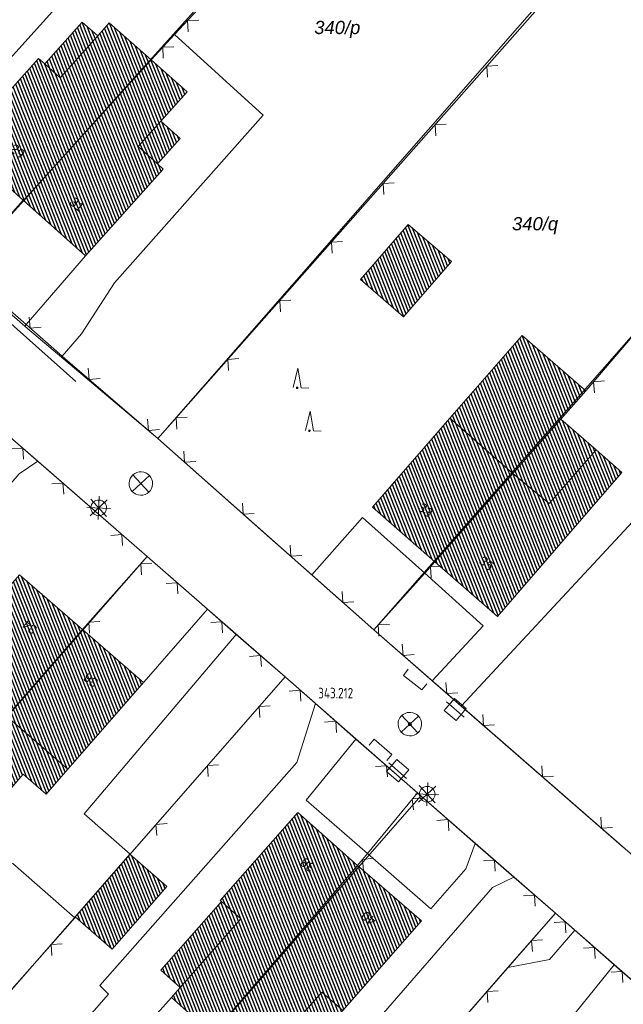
# Model space of a CAD drawing. Header units: metres. Extents: x 345144 to 348639, y 5629211 to 5635235.
# Tile 904 of 1056: x 347776 to 347814, y 5630736 to 5630799. Entities that reach past the tile are written whole.
import ezdxf
from ezdxf.enums import TextEntityAlignment as Align

# ---------------------------------------------------------------- set-up
doc = ezdxf.new("R2010")
doc.units = ezdxf.units.M
doc.header["$MEASUREMENT"] = 0
for name, color, linetype in [('028 Geländeform', 7, 'Continuous'), ('065-066 Ver_Entsorgung', 7, 'Continuous'), ('065-066 Ver_Entsorgung Ausg.', 7, 'Continuous'), ('081-083 Topographie', 7, 'Continuous'), ('AX Flurstück', 7, 'Continuous'), ('AX Gebäude', 7, 'Continuous'), ('Definitionslinie', 7, 'Continuous'), ('Präsentationsobjekt -Text (punktförmig)', 7, 'Continuous')]:
    doc.layers.add(name, color=color, linetype=linetype)
doc.styles.add('ARIAL', font='arial.ttf', dxfattribs={"height": 1})
doc.styles.add('ARIALIT', font='ariali.ttf', dxfattribs={"height": 1})
doc.styles.add('DIN-6776-IT', font='txt', dxfattribs={"height": 1})
pattern_1 = [(111.5294117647, (0, 0), (-0.186045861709, -0.07339575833), [])]

# ---------------------------------------------------------------- blocks, each defined once
blk = doc.blocks.new('alk_5742_nrw')
at = {"color": 134, "lineweight": 5, "true_color": 0x00b2b2, "flags": 128}
for points in [[(0, -1), (0, 1)], [(1, 0), (-1, 0)], [(0.707333, -0.707333), (-0.707333, 0.707333)], [(-0.707333, -0.707333), (0.707333, 0.707333)]]:
    blk.add_lwpolyline(points, dxfattribs=at)
at = {"color": 134, "lineweight": 5, "true_color": 0x00b2b2}
for start, end in [(0, 180), (180, 0)]:
    blk.add_arc((0, 0), 0.666667, start, end, dxfattribs=at)
blk = doc.blocks.new('alk_3504_nrw')
at = {"color": 134, "lineweight": 5, "true_color": 0x00b2b2, "flags": 128}
for points in [[(-0.729333, -0.684), (-0.707333, -0.707333), (0.707333, 0.707333)], [(-0.707333, 0.707333), (0.707333, -0.707333)]]:
    blk.add_lwpolyline(points, dxfattribs=at)
at = {"color": 134, "lineweight": 5, "true_color": 0x00b2b2}
for start, end in [(90, -90), (-90, 90)]:
    blk.add_arc((0, 0), 1, start, end, dxfattribs=at)
blk = doc.blocks.new('alk_043x_nrw')
h = blk.add_hatch(color=7)
edge = h.paths.add_edge_path(flags=0)
edge.add_arc((0, 0), 1, 180, 360, ccw=False)
edge.add_arc((0, 0), 1, 0, 180, ccw=False)
blk = doc.blocks.new('alk_7200_nrwx2')
at = {"true_color": 0x2e2e2e}
h = blk.add_hatch(color=250, dxfattribs=at)
edge = h.paths.add_edge_path(flags=0)
edge.add_arc((-0.020544, -0.388118), 0.055525, 180, 360, ccw=False)
edge.add_arc((-0.020544, -0.388118), 0.055525, 0, 180, ccw=False)
at = {"color": 250, "lineweight": 5, "true_color": 0x2e2e2e, "flags": 128}
blk.add_lwpolyline([(-0.298168, -0.388118), (-0.020544, 1), (0.257079, -0.388118), (0.812326, -0.388118)], dxfattribs=at)
blk.add_lwpolyline([(-0.298168, -0.388118), (-0.020544, 1), (0.257079, -0.388118), (0.812326, -0.388118)], dxfattribs=at)
at = {"color": 250, "lineweight": 5, "true_color": 0x2e2e2e}
for start, end in [(0, 180), (180, 0)]:
    blk.add_arc((-0.020544, -0.388118), 0.055525, start, end, dxfattribs=at)
blk = doc.blocks.new('3488_swc')
at = {"color": 7, "lineweight": 5, "flags": 128}
for points in [[(1, 0), (-1, 0)], [(0.666667, 0.666667), (-0.666667, 0.666667), (-0.666667, -0.666667), (0.666667, -0.666667), (0.666667, 0.666667)]]:
    blk.add_lwpolyline(points, dxfattribs=at)
blk = doc.blocks.new('swc_strasseneinlauf')
at = {"color": 7, "lineweight": 5, "flags": 128}
blk.add_lwpolyline([(-1, 0), (-1, -0.666667), (1, -0.666667), (1, 0)], dxfattribs=at)

msp = doc.modelspace()

# ---------------------------------------------------------------- hatches: boundary and pattern name
at = {"layer": 'AX Gebäude', "true_color": 0x4f4f4f}
h = msp.add_hatch(dxfattribs=at)
h.set_pattern_fill('_USER', color=251, scale=0.2, angle=111.52941176, style=0, pattern_type=0)
h.set_pattern_definition(pattern_1)
h.paths.add_polyline_path([(347776.82, 5630796.714), (347777.205, 5630796.369), (347778.187, 5630795.488), (347780.591, 5630798.166), (347781.328, 5630798.988), (347783.997, 5630796.631), (347775.859, 5630787.639), (347771.88, 5630791.21)], flags=0)
h = msp.add_hatch(dxfattribs=at)
h.set_pattern_fill('_USER', color=251, scale=0.2, angle=111.52941176, style=0, pattern_type=0)
h.set_pattern_definition(pattern_1)
h.paths.add_polyline_path([(347777.205, 5630796.369), (347779.609, 5630799.048), (347780.591, 5630798.166), (347778.187, 5630795.488)], flags=0)
h = msp.add_hatch(dxfattribs=at)
h.set_pattern_fill('_USER', color=251, scale=0.2, angle=111.52941176, style=0, pattern_type=0)
h.set_pattern_definition(pattern_1)
h.paths.add_polyline_path([(347775.859, 5630787.639), (347783.997, 5630796.631), (347786.307, 5630794.59), (347784.629, 5630792.716), (347783.174, 5630791.09), (347784.404, 5630789.989), (347784.784, 5630789.65), (347779.803, 5630784.099)], flags=0)
h = msp.add_hatch(dxfattribs=at)
h.set_pattern_fill('_USER', color=251, scale=0.2, angle=111.52941176, style=0, pattern_type=0)
h.set_pattern_definition(pattern_1)
h.paths.add_polyline_path([(347784.629, 5630792.716), (347785.859, 5630791.614), (347784.404, 5630789.989), (347783.174, 5630791.09)], flags=0)
h = msp.add_hatch(dxfattribs=at)
h.set_pattern_fill('_USER', color=251, scale=0.2, angle=111.52941176, style=0, pattern_type=0)
h.set_pattern_definition(pattern_1)
h.paths.add_polyline_path([(347797.372, 5630782.584), (347800.417, 5630786.111), (347803.183, 5630783.73), (347800.135, 5630780.199)], flags=0)
h = msp.add_hatch(dxfattribs=at)
h.set_pattern_fill('_USER', color=251, scale=0.2, angle=111.52941176, style=0, pattern_type=0)
h.set_pattern_definition(pattern_1)
h.paths.add_polyline_path([(347803.095, 5630773.724), (347807.709, 5630779.008), (347811.767, 5630775.477), (347810.177, 5630773.672), (347807.107, 5630770.188)], flags=0)
h = msp.add_hatch(dxfattribs=at)
h.set_pattern_fill('_USER', color=251, scale=0.2, angle=111.52941176, style=0, pattern_type=0)
h.set_pattern_definition(pattern_1)
h.paths.add_polyline_path([(347798.156, 5630768.027), (347803.095, 5630773.724), (347807.107, 5630770.188), (347802.133, 5630764.547)], flags=0)
h = msp.add_hatch(dxfattribs=at)
h.set_pattern_fill('_USER', color=251, scale=0.2, angle=111.52941176, style=0, pattern_type=0)
h.set_pattern_definition(pattern_1)
h.paths.add_polyline_path([(347807.107, 5630770.188), (347810.177, 5630773.672), (347812.435, 5630771.691), (347809.433, 5630768.27)], flags=0)
h = msp.add_hatch(dxfattribs=at)
h.set_pattern_fill('_USER', color=251, scale=0.2, angle=111.52941176, style=0, pattern_type=0)
h.set_pattern_definition(pattern_1)
h.paths.add_polyline_path([(347802.133, 5630764.547), (347807.107, 5630770.188), (347809.433, 5630768.27), (347812.435, 5630771.691), (347814.072, 5630770.256), (347806.121, 5630761.056)], flags=0)
h = msp.add_hatch(dxfattribs=at)
h.set_pattern_fill('_USER', color=251, scale=0.2, angle=111.52941176, style=0, pattern_type=0)
h.set_pattern_definition(pattern_1)
h.paths.add_polyline_path([(347779.628, 5630760.212), (347774.796, 5630754.657), (347772.238, 5630756.884), (347770.77, 5630758.161), (347775.602, 5630763.715)], flags=0)
h = msp.add_hatch(dxfattribs=at)
h.set_pattern_fill('_USER', color=251, scale=0.2, angle=111.52941176, style=0, pattern_type=0)
h.set_pattern_definition(pattern_1)
h.paths.add_polyline_path([(347774.796, 5630754.657), (347779.628, 5630760.212), (347783.513, 5630756.832), (347778.68, 5630751.278)], flags=0)
h = msp.add_hatch(dxfattribs=at)
h.set_pattern_fill('_USER', color=251, scale=0.2, angle=111.52941176, style=0, pattern_type=0)
h.set_pattern_definition(pattern_1)
h.paths.add_polyline_path([(347771.749, 5630751.155), (347774.796, 5630754.657), (347778.68, 5630751.278), (347777.295, 5630749.685), (347775.831, 5630750.958), (347774.17, 5630749.049)], flags=0)
h = msp.add_hatch(dxfattribs=at)
h.set_pattern_fill('_USER', color=251, scale=0.2, angle=111.52941176, style=0, pattern_type=0)
h.set_pattern_definition(pattern_1)
h.paths.add_polyline_path([(347788.424, 5630742.884), (347793.377, 5630748.52), (347797.188, 5630745.133), (347787.931, 5630734.37), (347785.298, 5630736.699), (347785.861, 5630737.336), (347789.737, 5630741.725), (347788.499, 5630742.818)], flags=0)
h = msp.add_hatch(dxfattribs=at)
h.set_pattern_fill('_USER', color=251, scale=0.2, angle=111.52941176, style=0, pattern_type=0)
h.set_pattern_definition(pattern_1)
h.paths.add_polyline_path([(347779.157, 5630741.847), (347782.655, 5630745.852), (347785.018, 5630743.788), (347781.52, 5630739.783)], flags=0)
h = msp.add_hatch(dxfattribs=at)
h.set_pattern_fill('_USER', color=251, scale=0.2, angle=111.52941176, style=0, pattern_type=0)
h.set_pattern_definition(pattern_1)
h.paths.add_polyline_path([(347796.245, 5630735.862), (347794.902, 5630737.042), (347791.066, 5630732.675), (347790.534, 5630732.069), (347787.931, 5630734.37), (347797.188, 5630745.133), (347801.273, 5630741.583)], flags=0)
h = msp.add_hatch(dxfattribs=at)
h.set_pattern_fill('_USER', color=251, scale=0.2, angle=111.52941176, style=0, pattern_type=0)
h.set_pattern_definition(pattern_1)
h.paths.add_polyline_path([(347785.861, 5630737.336), (347784.624, 5630738.429), (347788.499, 5630742.818), (347789.737, 5630741.725)], flags=0)
h = msp.add_hatch(dxfattribs=at)
h.set_pattern_fill('_USER', color=251, scale=0.2, angle=111.52941176, style=0, pattern_type=0)
h.set_pattern_definition(pattern_1)
h.paths.add_polyline_path([(347791.066, 5630732.675), (347794.902, 5630737.042), (347796.245, 5630735.862), (347792.409, 5630731.495)], flags=0)

# ---------------------------------------------------------------- linework, layer by layer
at = {"layer": '081-083 Topographie', "color": 7, "linetype": 'Continuous', "lineweight": 5, "flags": 128}
for points in [[(347783.997, 5630796.631), (347785.506, 5630798.246), (347785.506, 5630798.246), (347790.567, 5630803.697), (347790.567, 5630803.697), (347804.742, 5630819.246)], [(347784.44, 5630772.425), (347813.227, 5630805.039)], [(347766.853, 5630787.689), (347766.954, 5630787.802), (347766.954, 5630787.802), (347778.869, 5630801.053)], [(347785.506, 5630798.246), (347791.152, 5630793.104), (347791.152, 5630793.104), (347781.656, 5630782.381), (347781.656, 5630782.381), (347779.547, 5630779.107), (347779.547, 5630779.107), (347778.318, 5630777.698), (347778.318, 5630777.698), (347778.266, 5630777.638)], [(347811.792, 5630775.499), (347815.978, 5630780.413), (347815.978, 5630780.413), (347823.121, 5630788.556), (347823.121, 5630788.556), (347825.969, 5630783.816), (347825.969, 5630783.816), (347835.034, 5630768.729)], [(347757.904, 5630787.743), (347760.059, 5630785.819), (347760.059, 5630785.819), (347761.082, 5630784.905), (347761.082, 5630784.905), (347762.202, 5630783.905), (347762.202, 5630783.905), (347766.122, 5630780.404), (347766.122, 5630780.404), (347770.141, 5630776.786), (347770.141, 5630776.786), (347771.068, 5630775.952), (347771.068, 5630775.952), (347772.175, 5630774.955), (347772.175, 5630774.955), (347774.398, 5630773.037), (347774.398, 5630773.037), (347774.853, 5630772.645), (347774.853, 5630772.645), (347776.765, 5630770.974), (347776.765, 5630770.974), (347783.744, 5630764.878)], [(347775.939, 5630779.606), (347776.022, 5630779.703), (347776.022, 5630779.703), (347779.803, 5630784.099)], [(347803.816, 5630755.318), (347816.189, 5630768.624), (347816.189, 5630768.624), (347818.045, 5630775.078)], [(347784.44, 5630772.425), (347791.59, 5630766.082), (347791.59, 5630766.082), (347794.267, 5630763.706), (347794.267, 5630763.706), (347798.233, 5630760.187)], [(347772.328, 5630759.946), (347769.951, 5630762.053), (347769.951, 5630762.053), (347770.627, 5630762.78), (347770.627, 5630762.78), (347770.203, 5630763.961), (347770.203, 5630763.961), (347775.584, 5630770.16), (347775.584, 5630770.16), (347776.765, 5630770.974)], [(347794.267, 5630763.706), (347797.513, 5630767.382), (347797.513, 5630767.382), (347801.478, 5630763.813), (347801.478, 5630763.813), (347805.209, 5630760.455), (347805.209, 5630760.455), (347801.957, 5630756.94)], [(347779.618, 5630760.221), (347783.744, 5630764.878)], [(347783.744, 5630764.878), (347787.601, 5630761.512), (347787.601, 5630761.512), (347789.442, 5630759.906), (347789.442, 5630759.906), (347792.557, 5630757.185)], [(347798.233, 5630760.187), (347801.478, 5630763.813), (347801.478, 5630763.813), (347802.134, 5630764.547)], [(347783.548, 5630756.854), (347787.601, 5630761.512)], [(347798.233, 5630760.187), (347801.957, 5630756.94), (347801.957, 5630756.94), (347803.816, 5630755.318), (347803.816, 5630755.318), (347814.196, 5630746.266)], [(347789.442, 5630759.906), (347779.735, 5630748.426), (347779.735, 5630748.426), (347782.656, 5630745.859)], [(347782.655, 5630745.852), (347782.656, 5630745.859), (347782.656, 5630745.859), (347792.557, 5630757.185)], [(347792.557, 5630757.185), (347794.506, 5630755.477), (347794.506, 5630755.477), (347797.086, 5630753.215), (347797.086, 5630753.215), (347801.01, 5630749.774)], [(347794.506, 5630755.477), (347793.321, 5630751.721), (347793.321, 5630751.721), (347780.726, 5630737.465), (347780.726, 5630737.465), (347781.281, 5630736.91), (347781.281, 5630736.91), (347775.94, 5630730.818), (347775.94, 5630730.818), (347776.755, 5630730.114)], [(347797.086, 5630753.215), (347793.911, 5630749.302), (347793.911, 5630749.302), (347797.816, 5630745.895), (347797.816, 5630745.895), (347801.879, 5630742.351), (347801.879, 5630742.351), (347804.117, 5630744.926), (347804.117, 5630744.926), (347804.708, 5630746.543)], [(347797.188, 5630745.132), (347797.816, 5630745.895), (347797.816, 5630745.895), (347801.01, 5630749.774)], [(347801.01, 5630749.774), (347801.234, 5630749.578), (347801.234, 5630749.578), (347804.708, 5630746.543), (347804.708, 5630746.543), (347807.171, 5630744.393), (347807.171, 5630744.393), (347809.825, 5630742.074)], [(347772.189, 5630746.781), (347773.78, 5630745.478), (347773.78, 5630745.478), (347775.18, 5630745.257), (347775.18, 5630745.257), (347779.122, 5630741.777)], [(347790.837, 5630725.719), (347793.796, 5630728.995), (347793.796, 5630728.995), (347793.706, 5630729.752), (347793.706, 5630729.752), (347805.816, 5630743.717), (347805.816, 5630743.717), (347807.171, 5630744.393)], [(347766.29, 5630692.204), (347800.843, 5630731.785), (347800.843, 5630731.785), (347806.79, 5630738.598), (347806.79, 5630738.598), (347809.825, 5630742.074)], [(347809.825, 5630742.074), (347811.069, 5630740.988), (347811.069, 5630740.988), (347813.589, 5630738.789), (347813.589, 5630738.789), (347818.349, 5630734.633)], [(347749.664, 5630708.39), (347779.122, 5630741.777), (347779.122, 5630741.777), (347779.157, 5630741.847)], [(347806.79, 5630738.598), (347809.456, 5630739.111), (347809.456, 5630739.111), (347811.069, 5630740.988)], [(347810.149, 5630733.951), (347809.904, 5630734.22), (347809.904, 5630734.22), (347813.589, 5630738.789)], [(347781.454, 5630732.387), (347785.298, 5630736.698)]]:
    msp.add_lwpolyline(points, dxfattribs=at)
at = {"layer": 'AX Flurstück', "color": 8, "linetype": 'Continuous', "lineweight": 13, "true_color": 0x808080, "flags": 128}
for points in [[(347804.547, 5630819.57), (347771.838, 5630783.164), (347760.807, 5630793.178), (347796.967, 5630832.256), (347804.547, 5630819.57)], [(347771.838, 5630783.164), (347804.547, 5630819.57), (347813.12, 5630805.213), (347784.44, 5630772.425), (347776.11, 5630779.458), (347771.838, 5630783.164)], [(347784.44, 5630772.425), (347813.12, 5630805.213), (347823.121, 5630788.556), (347798.233, 5630760.187), (347784.44, 5630772.425)], [(347798.233, 5630760.187), (347823.121, 5630788.556), (347835.034, 5630768.729), (347814.768, 5630745.766), (347798.233, 5630760.187)], [(347771.838, 5630783.164), (347776.11, 5630779.458), (347784.44, 5630772.425), (347798.233, 5630760.187), (347814.768, 5630745.766), (347823.689, 5630737.989), (347836.557, 5630725.679)], [(347783.744, 5630764.878), (347741.554, 5630716.588), (347739.592, 5630718.529), (347735.33, 5630722.736), (347733.136, 5630724.906), (347774.853, 5630772.644), (347783.744, 5630764.878)], [(347818.349, 5630734.634), (347809.825, 5630742.075), (347801.234, 5630749.578), (347792.557, 5630757.185), (347783.744, 5630764.878), (347774.853, 5630772.644)], [(347792.557, 5630757.185), (347749.896, 5630708.364), (347749.627, 5630708.645), (347741.554, 5630716.588), (347783.744, 5630764.878), (347792.557, 5630757.185)], [(347801.234, 5630749.578), (347758.137, 5630700.246), (347749.896, 5630708.364), (347792.557, 5630757.185), (347801.234, 5630749.578)], [(347758.137, 5630700.246), (347801.234, 5630749.578), (347809.825, 5630742.075), (347766.289, 5630692.204), (347759.652, 5630698.751), (347758.137, 5630700.246)], [(347766.289, 5630692.204), (347809.825, 5630742.075), (347818.349, 5630734.634), (347774.486, 5630684.393), (347769.697, 5630688.84), (347766.289, 5630692.204)]]:
    msp.add_lwpolyline(points, dxfattribs=at)
at = {"layer": 'AX Gebäude', "color": 7, "linetype": 'Continuous', "lineweight": 5, "flags": 128}
for points in [[(347776.82, 5630796.714), (347777.205, 5630796.369), (347778.187, 5630795.488), (347780.591, 5630798.166), (347781.328, 5630798.988), (347783.997, 5630796.631), (347775.859, 5630787.639), (347771.88, 5630791.21), (347776.82, 5630796.714)], [(347777.205, 5630796.369), (347779.609, 5630799.048), (347780.591, 5630798.166), (347778.187, 5630795.488), (347777.205, 5630796.369)], [(347775.859, 5630787.639), (347783.997, 5630796.631), (347786.307, 5630794.59), (347784.629, 5630792.716), (347783.174, 5630791.09), (347784.404, 5630789.989), (347784.784, 5630789.65), (347779.803, 5630784.099), (347775.859, 5630787.639)], [(347784.629, 5630792.716), (347785.859, 5630791.614), (347784.404, 5630789.989), (347783.174, 5630791.09), (347784.629, 5630792.716)], [(347797.372, 5630782.584), (347800.417, 5630786.111), (347803.183, 5630783.73), (347800.135, 5630780.199), (347797.372, 5630782.584)], [(347803.095, 5630773.724), (347807.709, 5630779.008), (347811.767, 5630775.477), (347810.177, 5630773.672), (347807.107, 5630770.188), (347803.095, 5630773.724)], [(347798.156, 5630768.027), (347803.095, 5630773.724), (347807.107, 5630770.188), (347802.133, 5630764.547), (347798.156, 5630768.027)], [(347807.107, 5630770.188), (347810.177, 5630773.672), (347812.435, 5630771.691), (347809.433, 5630768.27), (347807.107, 5630770.188)], [(347802.133, 5630764.547), (347807.107, 5630770.188), (347809.433, 5630768.27), (347812.435, 5630771.691), (347814.072, 5630770.256), (347806.121, 5630761.056), (347802.133, 5630764.547)], [(347779.628, 5630760.212), (347774.796, 5630754.657), (347772.238, 5630756.884), (347770.77, 5630758.161), (347775.602, 5630763.715), (347779.628, 5630760.212)], [(347774.796, 5630754.657), (347779.628, 5630760.212), (347783.513, 5630756.832), (347778.68, 5630751.278), (347774.796, 5630754.657)], [(347771.749, 5630751.155), (347774.796, 5630754.657), (347778.68, 5630751.278), (347777.295, 5630749.685), (347775.831, 5630750.958), (347774.17, 5630749.049), (347771.749, 5630751.155)], [(347788.424, 5630742.884), (347793.377, 5630748.52), (347797.188, 5630745.133), (347787.931, 5630734.37), (347785.298, 5630736.699), (347785.861, 5630737.336), (347789.737, 5630741.725), (347788.499, 5630742.818), (347788.424, 5630742.884)], [(347779.157, 5630741.847), (347782.655, 5630745.852), (347785.018, 5630743.788), (347781.52, 5630739.783), (347779.157, 5630741.847)], [(347796.245, 5630735.862), (347794.902, 5630737.042), (347791.066, 5630732.675), (347790.534, 5630732.069), (347787.931, 5630734.37), (347797.188, 5630745.133), (347801.273, 5630741.583), (347796.245, 5630735.862)], [(347785.861, 5630737.336), (347784.624, 5630738.429), (347788.499, 5630742.818), (347789.737, 5630741.725), (347785.861, 5630737.336)], [(347791.066, 5630732.675), (347794.902, 5630737.042), (347796.245, 5630735.862), (347792.409, 5630731.495), (347791.066, 5630732.675)]]:
    msp.add_lwpolyline(points, dxfattribs=at)
at = {"layer": 'Definitionslinie', "color": 7, "linetype": 'Continuous', "lineweight": 5, "flags": 128}
for points in [[(347784.44, 5630772.425), (347813.227, 5630805.039)], [(347785.506, 5630798.246), (347790.567, 5630803.697)], [(347766.853, 5630787.689), (347766.954, 5630787.802), (347766.954, 5630787.802), (347778.869, 5630801.053)], [(347787.042, 5630799.166), (347786.335, 5630799.139), (347786.362, 5630798.433)], [(347787.042, 5630799.166), (347786.335, 5630799.139), (347786.362, 5630798.433)], [(347783.997, 5630796.631), (347785.506, 5630798.246)], [(347785.506, 5630798.246), (347791.152, 5630793.104)], [(347785.458, 5630797.462), (347784.752, 5630797.439), (347784.775, 5630796.732)], [(347785.458, 5630797.462), (347784.752, 5630797.439), (347784.775, 5630796.732)], [(347806.157, 5630796.273), (347805.451, 5630796.229), (347805.495, 5630795.524)], [(347806.157, 5630796.273), (347805.451, 5630796.229), (347805.495, 5630795.524)], [(347781.656, 5630782.381), (347791.152, 5630793.104)], [(347802.848, 5630792.525), (347802.142, 5630792.481), (347802.186, 5630791.775)], [(347802.848, 5630792.525), (347802.142, 5630792.481), (347802.186, 5630791.775)], [(347799.539, 5630788.776), (347798.834, 5630788.732), (347798.877, 5630788.026)], [(347799.539, 5630788.776), (347798.834, 5630788.732), (347798.877, 5630788.026)], [(347775.842, 5630787.654), (347771.934, 5630783.272), (347771.934, 5630783.272), (347771.838, 5630783.164)], [(347796.23, 5630785.027), (347795.525, 5630784.983), (347795.569, 5630784.278)], [(347796.23, 5630785.027), (347795.525, 5630784.983), (347795.569, 5630784.278)], [(347775.939, 5630779.606), (347776.022, 5630779.703), (347776.022, 5630779.703), (347779.803, 5630784.099)], [(347771.903, 5630783.299), (347771.934, 5630783.272), (347771.934, 5630783.272), (347776.022, 5630779.703), (347776.022, 5630779.703), (347778.318, 5630777.698), (347778.318, 5630777.698), (347778.659, 5630777.4), (347784.44, 5630772.425)], [(347779.547, 5630779.107), (347781.656, 5630782.381)], [(347792.922, 5630781.279), (347792.216, 5630781.235), (347792.26, 5630780.529)], [(347792.922, 5630781.279), (347792.216, 5630781.235), (347792.26, 5630780.529)], [(347811.792, 5630775.499), (347815.978, 5630780.413)], [(347776.223, 5630780.191), (347776.271, 5630779.486), (347776.976, 5630779.534)], [(347775.939, 5630779.606), (347776.11, 5630779.458)], [(347778.266, 5630777.638), (347778.318, 5630777.698), (347778.318, 5630777.698), (347779.547, 5630779.107)], [(347789.613, 5630777.53), (347788.907, 5630777.486), (347788.951, 5630776.78)], [(347789.613, 5630777.53), (347788.907, 5630777.486), (347788.951, 5630776.78)], [(347779.992, 5630776.912), (347780.045, 5630776.207), (347780.75, 5630776.26)], [(347812.969, 5630776.109), (347812.264, 5630776.053), (347812.32, 5630775.348)], [(347812.969, 5630776.109), (347812.264, 5630776.053), (347812.32, 5630775.348)], [(347783.782, 5630773.651), (347783.835, 5630772.945), (347784.54, 5630772.998)], [(347786.304, 5630773.781), (347785.598, 5630773.738), (347785.642, 5630773.032)], [(347786.304, 5630773.781), (347785.598, 5630773.738), (347785.642, 5630773.032)], [(347774.853, 5630772.645), (347776.765, 5630770.974)], [(347784.44, 5630772.425), (347791.59, 5630766.082)], [(347775.856, 5630771.104), (347775.809, 5630771.81), (347775.103, 5630771.762)], [(347775.856, 5630771.104), (347775.809, 5630771.81), (347775.103, 5630771.762)], [(347786.103, 5630771.618), (347786.145, 5630770.913), (347786.851, 5630770.955)], [(347786.103, 5630771.618), (347786.145, 5630770.913), (347786.851, 5630770.955)], [(347775.584, 5630770.16), (347776.765, 5630770.974)], [(347776.765, 5630770.974), (347783.744, 5630764.878)], [(347778.419, 5630768.865), (347778.372, 5630769.571), (347777.666, 5630769.523)], [(347778.419, 5630768.865), (347778.372, 5630769.571), (347777.666, 5630769.523)], [(347803.816, 5630755.318), (347816.189, 5630768.624)], [(347789.843, 5630768.3), (347789.885, 5630767.594), (347790.591, 5630767.637)], [(347789.843, 5630768.3), (347789.885, 5630767.594), (347790.591, 5630767.637)], [(347794.267, 5630763.706), (347797.513, 5630767.382)], [(347797.513, 5630767.382), (347801.478, 5630763.813), (347801.478, 5630763.813), (347805.209, 5630760.455)], [(347782.185, 5630765.576), (347782.137, 5630766.281), (347781.432, 5630766.234)], [(347782.185, 5630765.576), (347782.137, 5630766.281), (347781.432, 5630766.234)], [(347791.59, 5630766.082), (347794.267, 5630763.706)], [(347792.886, 5630765.6), (347792.929, 5630764.894), (347793.634, 5630764.936)], [(347792.886, 5630765.6), (347792.929, 5630764.894), (347793.634, 5630764.936)], [(347779.618, 5630760.221), (347783.744, 5630764.878)], [(347783.744, 5630764.878), (347787.601, 5630761.512)], [(347784.045, 5630764.463), (347783.339, 5630764.421), (347783.381, 5630763.715)], [(347784.045, 5630764.463), (347783.339, 5630764.421), (347783.381, 5630763.715)], [(347798.233, 5630760.187), (347801.478, 5630763.813), (347801.478, 5630763.813), (347802.134, 5630764.547)], [(347802.556, 5630764.269), (347801.85, 5630764.23), (347801.89, 5630763.524)], [(347802.557, 5630764.27), (347801.851, 5630764.23), (347801.89, 5630763.524)], [(347794.267, 5630763.706), (347798.233, 5630760.187)], [(347785.72, 5630762.49), (347785.673, 5630763.195), (347784.967, 5630763.147)], [(347785.72, 5630762.49), (347785.673, 5630763.195), (347784.967, 5630763.147)], [(347796.208, 5630762.652), (347796.25, 5630761.947), (347796.956, 5630761.989)], [(347796.208, 5630762.652), (347796.25, 5630761.947), (347796.956, 5630761.989)], [(347783.548, 5630756.854), (347787.601, 5630761.512)], [(347787.601, 5630761.512), (347789.442, 5630759.906)], [(347780.729, 5630760.721), (347780.023, 5630760.678), (347780.066, 5630759.972)], [(347780.729, 5630760.721), (347780.023, 5630760.678), (347780.066, 5630759.972)], [(347788.57, 5630760.004), (347788.522, 5630760.709), (347787.816, 5630760.661)], [(347788.57, 5630760.004), (347788.522, 5630760.709), (347787.816, 5630760.661)], [(347798.233, 5630760.187), (347801.957, 5630756.94)], [(347799.223, 5630760.543), (347798.517, 5630760.504), (347798.556, 5630759.798)], [(347799.223, 5630760.543), (347798.517, 5630760.504), (347798.556, 5630759.798)], [(347801.957, 5630756.94), (347805.209, 5630760.455)], [(347779.735, 5630748.426), (347789.442, 5630759.906)], [(347789.442, 5630759.906), (347792.557, 5630757.185)], [(347800.047, 5630759.269), (347800.095, 5630758.564), (347800.8, 5630758.612)], [(347800.047, 5630759.269), (347800.095, 5630758.564), (347800.8, 5630758.612)], [(347791.047, 5630757.84), (347791, 5630758.546), (347790.294, 5630758.498)], [(347791.047, 5630757.84), (347791, 5630758.546), (347790.294, 5630758.498)], [(347782.656, 5630745.859), (347792.557, 5630757.185)], [(347792.557, 5630757.185), (347794.506, 5630755.477)], [(347801.957, 5630756.94), (347803.816, 5630755.318)], [(347802.838, 5630756.834), (347802.887, 5630756.129), (347803.592, 5630756.177)], [(347802.838, 5630756.834), (347802.887, 5630756.129), (347803.592, 5630756.177)], [(347793.578, 5630755.625), (347793.532, 5630756.331), (347792.826, 5630756.284)], [(347793.578, 5630755.625), (347793.532, 5630756.331), (347792.826, 5630756.284)], [(347791.603, 5630755.334), (347790.897, 5630755.286), (347790.945, 5630754.581)], [(347791.603, 5630755.334), (347790.897, 5630755.286), (347790.945, 5630754.581)], [(347793.321, 5630751.721), (347794.506, 5630755.477)], [(347794.506, 5630755.477), (347797.086, 5630753.215)], [(347803.816, 5630755.318), (347814.196, 5630746.266)], [(347805.189, 5630754.784), (347805.238, 5630754.078), (347805.943, 5630754.127)], [(347805.189, 5630754.784), (347805.238, 5630754.078), (347805.943, 5630754.127)], [(347795.842, 5630753.64), (347795.796, 5630754.346), (347795.09, 5630754.3)], [(347795.842, 5630753.64), (347795.796, 5630754.346), (347795.09, 5630754.3)], [(347793.911, 5630749.302), (347797.086, 5630753.215)], [(347797.086, 5630753.215), (347801.01, 5630749.774)], [(347780.726, 5630737.465), (347793.321, 5630751.721)], [(347788.312, 5630751.569), (347787.607, 5630751.522), (347787.654, 5630750.816)], [(347788.312, 5630751.569), (347787.607, 5630751.522), (347787.654, 5630750.816)], [(347799.094, 5630750.789), (347799.048, 5630751.495), (347798.342, 5630751.448)], [(347799.094, 5630750.789), (347799.048, 5630751.495), (347798.342, 5630751.448)], [(347808.958, 5630751.497), (347809.006, 5630750.792), (347809.711, 5630750.84)], [(347808.958, 5630751.497), (347809.006, 5630750.792), (347809.711, 5630750.84)], [(347797.188, 5630745.132), (347797.816, 5630745.895), (347797.816, 5630745.895), (347801.01, 5630749.774)], [(347801.392, 5630749.451), (347800.688, 5630749.383), (347800.756, 5630748.679)], [(347801.392, 5630749.451), (347800.688, 5630749.383), (347800.756, 5630748.679)], [(347801.01, 5630749.774), (347801.234, 5630749.578)], [(347801.234, 5630749.578), (347804.708, 5630746.543)], [(347793.911, 5630749.302), (347797.816, 5630745.895), (347797.816, 5630745.895), (347801.879, 5630742.351)], [(347779.735, 5630748.426), (347782.656, 5630745.859)], [(347812.726, 5630748.211), (347812.774, 5630747.506), (347813.48, 5630747.554)], [(347812.726, 5630748.211), (347812.774, 5630747.506), (347813.48, 5630747.554)], [(347785.021, 5630747.805), (347784.316, 5630747.758), (347784.363, 5630747.052)], [(347785.021, 5630747.805), (347784.316, 5630747.758), (347784.363, 5630747.052)], [(347803.019, 5630747.355), (347802.971, 5630748.061), (347802.265, 5630748.013)], [(347803.019, 5630747.355), (347802.971, 5630748.061), (347802.265, 5630748.013)], [(347804.117, 5630744.926), (347804.708, 5630746.543)], [(347804.708, 5630746.543), (347807.171, 5630744.393)], [(347782.655, 5630745.852), (347782.656, 5630745.859)], [(347775.18, 5630745.257), (347779.122, 5630741.777)], [(347798.214, 5630745.591), (347797.51, 5630745.523), (347797.578, 5630744.819)], [(347798.214, 5630745.591), (347797.51, 5630745.523), (347797.578, 5630744.819)], [(347805.987, 5630744.763), (347805.94, 5630745.468), (347805.234, 5630745.42)], [(347805.987, 5630744.763), (347805.94, 5630745.468), (347805.234, 5630745.42)], [(347801.879, 5630742.351), (347804.117, 5630744.926)], [(347805.816, 5630743.717), (347807.171, 5630744.393)], [(347807.171, 5630744.393), (347809.825, 5630742.074)], [(347793.706, 5630729.752), (347805.816, 5630743.717)], [(347808.546, 5630742.528), (347808.498, 5630743.234), (347807.792, 5630743.186)], [(347808.546, 5630742.528), (347808.498, 5630743.234), (347807.792, 5630743.186)], [(347806.79, 5630738.598), (347809.825, 5630742.074)], [(347809.825, 5630742.074), (347811.069, 5630740.988)], [(347749.664, 5630708.39), (347779.122, 5630741.777)], [(347779.122, 5630741.777), (347779.157, 5630741.847)], [(347810.495, 5630740.826), (347810.447, 5630741.531), (347809.742, 5630741.483)], [(347810.495, 5630740.826), (347810.447, 5630741.531), (347809.742, 5630741.483)], [(347809.456, 5630739.111), (347811.069, 5630740.988)], [(347811.069, 5630740.988), (347813.589, 5630738.789)], [(347778.331, 5630740.125), (347777.625, 5630740.081), (347777.669, 5630739.375)], [(347778.331, 5630740.125), (347777.625, 5630740.081), (347777.669, 5630739.375)], [(347809.013, 5630740.384), (347808.308, 5630740.336), (347808.355, 5630739.631)], [(347809.013, 5630740.384), (347808.308, 5630740.336), (347808.355, 5630739.631)], [(347812.377, 5630739.183), (347812.329, 5630739.889), (347811.624, 5630739.84)], [(347812.377, 5630739.183), (347812.329, 5630739.889), (347811.624, 5630739.84)], [(347806.79, 5630738.598), (347809.456, 5630739.111)], [(347809.904, 5630734.22), (347813.589, 5630738.789)], [(347813.589, 5630738.789), (347818.349, 5630734.633)], [(347800.843, 5630731.785), (347806.79, 5630738.598)], [(347814.134, 5630737.65), (347814.086, 5630738.355), (347813.38, 5630738.307)], [(347814.134, 5630737.65), (347814.086, 5630738.355), (347813.38, 5630738.307)], [(347775.94, 5630730.818), (347781.281, 5630736.91)], [(347780.726, 5630737.465), (347781.281, 5630736.91)], [(347806.166, 5630737.123), (347805.461, 5630737.075), (347805.508, 5630736.369)], [(347806.166, 5630737.123), (347805.461, 5630737.075), (347805.508, 5630736.369)], [(347781.454, 5630732.387), (347785.298, 5630736.698)]]:
    msp.add_lwpolyline(points, dxfattribs=at)
at = {"layer": 'Definitionslinie', "color": 219, "linetype": 'Continuous', "lineweight": 5, "true_color": 0x5c3d57, "flags": 128}
msp.add_lwpolyline([(347779.203, 5630776.08), (347765.965, 5630787.85)], dxfattribs=at)

# ---------------------------------------------------------------- block references
at = {"layer": '028 Geländeform', "xscale": 0.125, "yscale": 0.125, "rotation": -2.326609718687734}
msp.add_blockref('alk_043x_nrw', (347800.533, 5630754.169), dxfattribs=at)
at = {"layer": '065-066 Ver_Entsorgung', "xscale": 0.75, "yscale": 0.75}
for name, p, rotation in [('alk_3504_nrw', (347783.353, 5630769.547), -2.326036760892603), ('alk_5742_nrw', (347780.656, 5630767.989), -2.326036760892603), ('alk_3504_nrw', (347800.533, 5630754.169), -2.326609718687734), ('alk_5742_nrw', (347801.641, 5630749.685), -2.326036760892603)]:
    msp.add_blockref(name, p, dxfattribs=dict(at, rotation=rotation))
at = {"layer": '065-066 Ver_Entsorgung Ausg.', "xscale": 0.75, "yscale": 0.75}
for name, p, rotation in [('swc_strasseneinlauf', (347801.016, 5630757.209), -38.05006987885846), ('3488_swc', (347803.432, 5630755.1), -40.54776479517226), ('swc_strasseneinlauf', (347798.494, 5630752.34), 139.0856193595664), ('3488_swc', (347799.751, 5630751.191), -40.91394212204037)]:
    msp.add_blockref(name, p, dxfattribs=dict(at, rotation=rotation))
at = {"layer": '081-083 Topographie', "xscale": 0.9005, "yscale": 0.9005}
for p, rotation in [((347793.368, 5630776.015), -2.326609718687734), ((347794.151, 5630773.265), -2.326036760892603)]:
    msp.add_blockref('alk_7200_nrwx2', p, dxfattribs=dict(at, rotation=rotation))

# ---------------------------------------------------------------- texts
at = {"layer": '065-066 Ver_Entsorgung Ausg.', "color": 134, "true_color": 0x00b2b2, "style": 'DIN-6776-IT', "width": 0.8}
msp.add_text('343.212', height=0.6762, dxfattribs=at).set_placement((347794.68, 5630755.81))
at = {"layer": 'Präsentationsobjekt -Text (punktförmig)', "color": 8, "true_color": 0x808080, "style": 'ARIALIT'}
for s, p in [('340/p', (347795.895, 5630798.701)), ('340/q', (347808.529, 5630786.154))]:
    msp.add_text(s, height=0.8421, dxfattribs=at).set_placement(p, align=Align.MIDDLE_CENTER)
at = {"layer": 'Präsentationsobjekt -Text (punktförmig)', "color": 7, "style": 'ARIAL'}
for s, height, rotation, p in [('29', 0.58947, -39.71659237, (347775.286, 5630790.572)), ('31', 0.58947, -39.71659237, (347779.084, 5630787.162)), ('33', 0.5894699, -39.14364031, (347801.346, 5630767.628)), ('35', 0.5894699, -39.14364032, (347805.238, 5630764.221)), ('34', 0.5894701, 141.52056789, (347776.43, 5630760.61)), ('36', 0.5894701, 141.52056791, (347780.332, 5630757.213)), ('38', 0.58947, 140.94762307, (347794.187, 5630745.392)), ('40', 0.5894701, 141.52056791, (347798.076, 5630741.976))]:
    msp.add_text(s, height=height, rotation=rotation, dxfattribs=at).set_placement(p, align=Align.CENTER)

doc.saveas('drawing.dxf')
